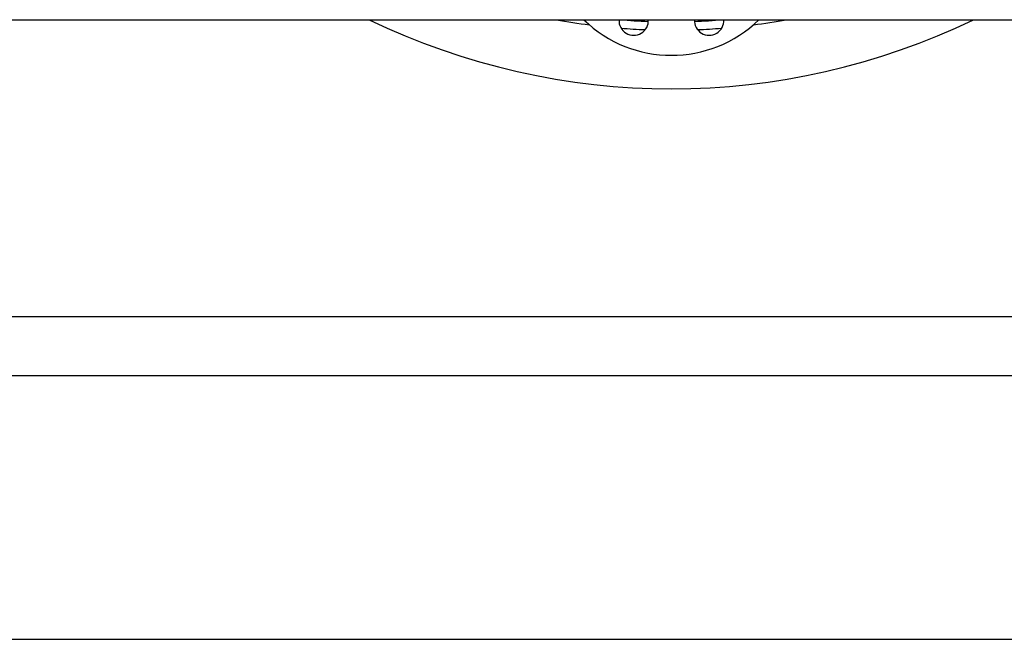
# Model space of a CAD drawing. Header units: inches. Extents: x 24 to 1128, y -74 to 748.
# Tile 419 of 557: x 928 to 957, y 247 to 266. Entities that reach past the tile are written whole.
import ezdxf

# ---------------------------------------------------------------- set-up
doc = ezdxf.new("R2010")
doc.units = ezdxf.units.IN
doc.header["$LTSCALE"] = 32
doc.header["$MEASUREMENT"] = 0
doc.layers.add('Visible (ANSI)', color=7, linetype='Continuous', lineweight=30)

msp = doc.modelspace()

# ---------------------------------------------------------------- linework, layer by layer
at = {"layer": 'Visible (ANSI)'}
for p, q in [((902.78854, 265.93016), (968.28854, 265.93016)), ((968.28854, 257.05516), (922.02104, 257.05516)), ((922.02104, 255.30516), (968.28854, 255.30516)), ((898.81887, 247.43016), (968.28854, 247.43016))]:
    msp.add_line(p, q, dxfattribs=at)
for centre, radius, start, end in [((947.02104, 284.61766), 20.75, 244.237365, 295.762635), ((947.02104, 284.61766), 19, 259.594022, 262.601049), ((947.02104, 268.61766), 3.75, 225.779956, 314.220044), ((945.89595, 265.90146), 0.4375, 176.237931, 3.762069), ((947.02104, 284.61766), 18.75, 265.320519, 267.896844), ((947.02104, 284.61766), 19, 265.470025, 267.6498), ((948.14613, 265.90146), 0.4375, 176.237931, 3.762069), ((947.02104, 284.61766), 18.75, 272.103156, 274.679481), ((947.02104, 284.61766), 19, 272.3502, 274.529975), ((947.02104, 284.61766), 19, 277.398951, 280.405978)]:
    msp.add_arc(centre, radius, start, end, dxfattribs=at)

doc.saveas('drawing.dxf')
